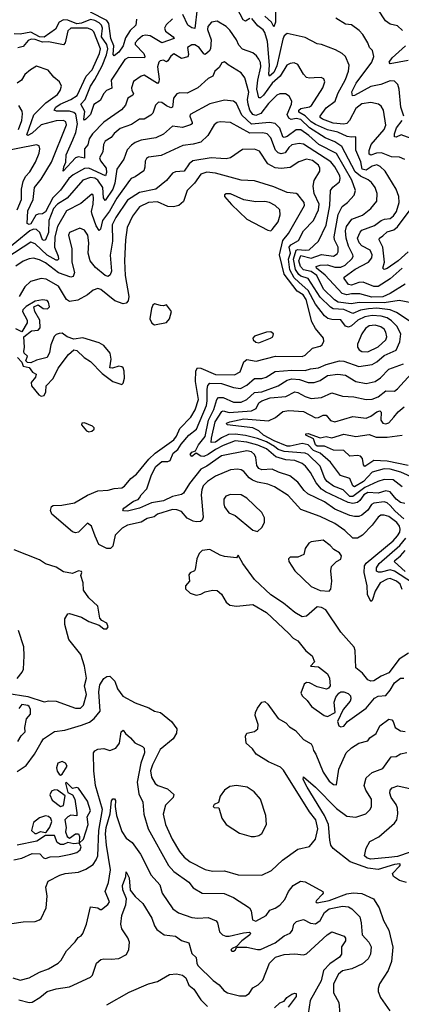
# Model space of a CAD drawing. Extents: x 1603745 to 1745082, y 385868 to 533966.
# Tile 363 of 646: x 1726261 to 1728820, y 426489 to 433091. Entities that reach past the tile are written whole.
import ezdxf

# ---------------------------------------------------------------- set-up
doc = ezdxf.new("R2010")
doc.units = 0

msp = doc.modelspace()

# ---------------------------------------------------------------- linework, layer by layer
at = {"layer": '0CON20XD'}
for points in [[(1727805, 433098.2), (1727775, 433081.8), (1727759.6, 433089.6), (1727698.8, 433205)], [(1727044.2, 433095), (1727040.9, 433055), (1727001.9, 433018.1), (1726970.2, 432969.8), (1726954, 432916), (1726925, 432873.9), (1726895, 432848.5), (1726888.3, 432858.3), (1726892.7, 432915), (1726873.3, 432965), (1726859.5, 433065), (1726846, 433085), (1726735, 433141.3)], [(1727451, 433165), (1727435, 433030.8), (1727415, 433035.9), (1727389.6, 433055), (1727355, 433126.3)], [(1727975.2, 433144.8), (1727976.6, 433073.4), (1727965, 433042.5), (1727948.4, 433075), (1727904.6, 433114.6)], [(1728827.7, 433017.7), (1728795, 433049.4), (1728745, 433061.5), (1728714.3, 433084.3), (1728661.3, 433161.3)], [(1727285, 433097.1), (1727242.5, 433057.5), (1727231.6, 433035), (1727238, 433015), (1727290.9, 432975), (1727295.8, 432964.2), (1727215, 432935.8), (1727135, 432981.8), (1727105, 432987.7), (1727085, 432982.5), (1727053.3, 432956.7), (1727035.6, 432935), (1727036.5, 432925), (1727092.6, 432865), (1727100.3, 432845), (1727097.5, 432835), (1726991.8, 432838.2), (1726966.2, 432825), (1726875.2, 432685), (1726878.4, 432631.6), (1726842.5, 432615), (1726824.8, 432595), (1726801.2, 432548.8), (1726757.9, 432522.1), (1726736.2, 432455), (1726705, 432424.3), (1726695, 432417.1), (1726692.1, 432425), (1726698.3, 432475), (1726670.8, 432525), (1726700.9, 432555), (1726735, 432645.4), (1726765, 432690.6), (1726815, 432781.7), (1726843.6, 432855), (1726852.2, 432895), (1726844.9, 432925), (1726810.6, 432975), (1726815.4, 433035), (1726809.9, 433055), (1726795, 433070.6), (1726765, 433085.3), (1726735, 433091.4), (1726675, 433068.4), (1726645, 433063.4), (1726585, 433088.4), (1726555, 433090.3), (1726525, 433073.7), (1726502, 433028), (1726425, 432974.5), (1726395, 432976.7), (1726335, 433006.9), (1726263.4, 432993.4), (1726225, 432995.7)], [(1728825, 431424.7), (1728745, 431353.4), (1728665, 431301.3), (1728635, 431301.7), (1728565, 431330.2), (1728535, 431328), (1728485, 431311.5), (1728465.5, 431315), (1728436.5, 431355), (1728437.1, 431365), (1728511.4, 431418.6), (1728600.8, 431465), (1728623.1, 431495), (1728624.8, 431515), (1728610.5, 431545), (1728555, 431575.2), (1728537, 431595), (1728526, 431625), (1728542.9, 431667.1), (1728555, 431680.3), (1728639.3, 431710.7), (1728685, 431744.7), (1728706.6, 431753.4), (1728745, 431758.8), (1728767.8, 431775), (1728787.1, 431805), (1728806.2, 431866.2), (1728802.6, 431905), (1728786.1, 431955), (1728710.4, 432075), (1728677.2, 432107.2), (1728655, 432116.7), (1728625, 432109.8), (1728585, 432081.1), (1728558.1, 432088.1), (1728547.6, 432137.6), (1728515.5, 432215), (1728515.5, 432305.5), (1728485, 432302.2), (1728457.5, 432307.5), (1728395, 432336.3), (1728325, 432353.4), (1728245, 432387.1), (1728215, 432406.2), (1728175, 432447.2), (1728131.7, 432471.7), (1728133.6, 432485), (1728146.7, 432495), (1728204.1, 432505.9), (1728218.5, 432515), (1728293.2, 432635), (1728306.5, 432675), (1728300.8, 432695), (1728282.9, 432702.9), (1728235, 432702), (1728205, 432698.9), (1728184.1, 432704.1), (1728164.5, 432725), (1728125, 432789.4), (1728100.7, 432800.7), (1728075, 432797.5), (1728052.9, 432785), (1728006.7, 432713.3), (1727955, 432665.8), (1727895, 432585.2), (1727875, 432567.8), (1727865, 432568), (1727850.6, 432625), (1727857, 432685), (1727878.3, 432775), (1727875, 432804.2), (1727865, 432826.7), (1727849.2, 432849.2), (1727825, 432868.1), (1727755, 432892.9), (1727730.5, 432920.5), (1727714.7, 432955), (1727670.1, 433020.1), (1727644.8, 433044.8), (1727585, 433081.8), (1727546.7, 433073.3), (1727521.8, 433045), (1727520.6, 433025), (1727543.9, 432955), (1727539.8, 432895), (1727531.2, 432878.8), (1727505, 432858.5), (1727495, 432862.1), (1727465, 432904.5), (1727435, 432922.2), (1727415, 432922.9), (1727387.1, 432905), (1727393.5, 432856.5), (1727387.8, 432842.2), (1727345, 432831.8), (1727295, 432861.4), (1727275, 432847.1), (1727255, 432814.4), (1727245, 432808.9), (1727225, 432818.5), (1727203.9, 432816.1), (1727194.7, 432805.3), (1727185.7, 432774.3), (1727196.8, 432693.2), (1727195, 432674), (1727186, 432664), (1727095, 432718.2), (1727075, 432711.9), (1727025, 432676.9), (1727010, 432635), (1727012.5, 432615), (1727024.6, 432595), (1727019.1, 432585), (1726986.8, 432565), (1726971.6, 432518.4), (1726944.1, 432485.9), (1726825, 432403.1), (1726750.3, 432325), (1726727.9, 432292.1), (1726717.7, 432252.3), (1726696, 432224), (1726695, 432162.5), (1726655, 432170.8), (1726635.9, 432164.1), (1726553.3, 432075), (1726556.9, 432105), (1726570.2, 432135), (1726574, 432185), (1726618.1, 432285), (1726636.6, 432333.4), (1726648.1, 432391.9), (1726638, 432458), (1726625, 432469.3), (1726595, 432478.2), (1726508.4, 432478.4), (1726492.7, 432485), (1726503.4, 432505), (1726531.9, 432525), (1726604.7, 432555), (1726646.3, 432583.7), (1726707.9, 432712.1), (1726747.4, 432755), (1726797, 432865), (1726803.7, 432895), (1726758.5, 433008.5), (1726743.9, 433023.9), (1726714.9, 433034.9), (1726605, 433034.4), (1726583.5, 433016.5), (1726565.2, 432934.8), (1726555, 432921.8), (1726455, 432941.6), (1726415, 432940.8), (1726365, 432958.9), (1726338.7, 432961.3), (1726317.5, 432952.5), (1726285, 432910.4), (1726248.9, 432901.1)], [(1728842.4, 432152.4), (1728808.5, 432168.5), (1728755, 432171.6), (1728687.8, 432197.8), (1728654.4, 432195.6), (1728615, 432182.5), (1728605, 432190), (1728605, 432213.8), (1728617.5, 432255), (1728703.9, 432355), (1728715.8, 432384.2), (1728700, 432485), (1728685, 432510.8), (1728666.2, 432525), (1728615, 432535.3), (1728555, 432527.1), (1728515, 432495.3), (1728472.1, 432415), (1728455, 432394.2), (1728435, 432390), (1728363.4, 432396.6), (1728291.5, 432425), (1728276.4, 432435), (1728276.2, 432445), (1728315, 432500.3), (1728376.2, 432543.8), (1728393.4, 432595), (1728445, 432689.4), (1728466, 432745), (1728470, 432785), (1728445.5, 432845), (1728424.1, 432864.1), (1728378.1, 432888.1), (1728285, 432924.4), (1728255, 432929.4), (1728175, 432971.8), (1728055, 432997.8), (1728035, 432982.2), (1728025, 432960), (1727985, 432780.7), (1727965, 432737.5), (1727935, 432712), (1727930.8, 432725), (1727936.4, 432785), (1727923.1, 432945), (1727905, 433005.4), (1727893.1, 433023.1), (1727858.8, 433048.8), (1727818.4, 433098.4)], [(1728836.1, 432445), (1728816.8, 432505), (1728804.6, 432625), (1728795.3, 432655.3), (1728775, 432677.8), (1728745, 432680), (1728683.3, 432656.7), (1728615, 432643.8), (1728505, 432582.9), (1728491.4, 432581.4), (1728487.3, 432607.3), (1728516.7, 432665), (1728622.9, 432805), (1728635.4, 432845), (1728625.7, 432885), (1728605.4, 432905.4), (1728595.6, 432935), (1728562.4, 432992.4), (1728538.2, 433018.2), (1728485.4, 433055.4), (1728445, 433060), (1728381.2, 433101.2)], [(1728865, 432816.2), (1728745, 432796), (1728737.5, 432805), (1728758, 432835), (1728847.3, 432915)], [(1728845, 431318.4), (1728745.1, 431254.9), (1728695, 431233.3), (1728621.1, 431231.1), (1728542.5, 431252.5), (1728486.8, 431253.2), (1728455, 431245.5), (1728424, 431255), (1728308.7, 431378.7), (1728250.3, 431425), (1728248.8, 431435), (1728275, 431444.8), (1728325, 431446.7), (1728375, 431432.2), (1728415, 431430.9), (1728442.2, 431445), (1728490.1, 431489.9), (1728497.1, 431505), (1728494.8, 431515), (1728465, 431573.1), (1728449.8, 431625), (1728445.2, 431675), (1728451.9, 431705), (1728487.6, 431752.4), (1728560.3, 431779.7), (1728614.6, 431825.4), (1728654.7, 431875), (1728657.4, 431925), (1728643.6, 431965), (1728620.2, 432000.2), (1728598, 432018), (1728545, 432040.6), (1728511.3, 432071.3), (1728420.6, 432240.6), (1728375, 432272.3), (1728309.8, 432299.8), (1728205, 432365.1), (1728145, 432420.6), (1728115, 432427.6), (1728081.8, 432421.8), (1728065, 432431.7), (1728055.2, 432455), (1728083.8, 432525), (1728085.6, 432545), (1728067.8, 432577.8), (1728043.4, 432593.4), (1728005, 432594.6), (1727985, 432585.4), (1727930.1, 432529.9), (1727878.7, 432461.3), (1727845, 432449.3), (1727825, 432455.7), (1727803.3, 432485), (1727792.6, 432525), (1727789.3, 432555), (1727797, 432605), (1727770.7, 432700.7), (1727745, 432735.5), (1727658.2, 432788.2), (1727635, 432808.8), (1727617.3, 432802.7), (1727598.6, 432771.4), (1727569.2, 432745), (1727557.2, 432712.8), (1727525, 432696.7), (1727455.9, 432634.1), (1727385, 432597.7), (1727335, 432601.1), (1727315, 432594.2), (1727293.2, 432565), (1727287.8, 432522.2), (1727286.3, 432503.7), (1727275, 432500.9), (1727245, 432513.3), (1727214.5, 432535.5), (1727191.9, 432538.1), (1727172.4, 432517.6), (1727152.9, 432465), (1727140.1, 432449.9), (1727095, 432423.3), (1727065, 432424.4), (1727011.5, 432388.5), (1726935, 432360.5), (1726895, 432326.9), (1726875, 432301.6), (1726834.5, 432275.5), (1726822.4, 432255), (1726817.9, 432205), (1726796.1, 432165), (1726803.6, 432145), (1726840.6, 432095), (1726843.1, 432066.9), (1726835.7, 432044.3), (1726725.7, 432095.7), (1726695, 432094.2), (1726620, 432050), (1726591, 432025), (1726535, 431947.2), (1726483.9, 431896.1), (1726435, 431802.6), (1726415, 431789.4), (1726385, 431787.8), (1726369.8, 431780.2), (1726335, 431722.3), (1726325, 431717.1), (1726311.8, 431725), (1726315, 431810), (1726352.6, 431885), (1726360.6, 431965), (1726405, 432022), (1726474.7, 432135), (1726575.3, 432385.3), (1726570, 432405), (1726555, 432413.9), (1726505, 432412.5), (1726405, 432384.8), (1726345, 432329.4), (1726315, 432314.7), (1726308.9, 432318.9), (1726357.2, 432452.8), (1726435.7, 432534.3), (1726515, 432588.5), (1726533.1, 432615), (1726542.5, 432645), (1726528.9, 432675), (1726490, 432705), (1726453, 432753), (1726375, 432780), (1726334.2, 432755), (1726295, 432722.9), (1726273.8, 432685), (1726245, 432665.9)], [(1728935, 431183.8), (1728805, 431208.3), (1728705, 431192.5), (1728536.4, 431193.6), (1728484, 431186), (1728396.4, 431196.4), (1728371.4, 431211.4), (1728298.4, 431285), (1728252.7, 431375), (1728215, 431401.4), (1728165, 431413.2), (1728143.7, 431436.3), (1728133, 431475), (1728145, 431509.1), (1728215, 431491.8), (1728285, 431515.5), (1728365, 431504.2), (1728389.8, 431520.2), (1728397.3, 431535), (1728397, 431565), (1728372.2, 431615), (1728370.2, 431635), (1728397, 431785), (1728422.2, 431837.8), (1728458.2, 431865), (1728504.4, 431915), (1728511.5, 431945), (1728487.2, 432015), (1728384.4, 432194.4), (1728267.2, 432255), (1728200.6, 432315), (1728145, 432351.7), (1728115, 432352.4), (1728055, 432308.4), (1728035, 432301.2), (1728025, 432304.5), (1728004.4, 432364.4), (1727974.1, 432394.1), (1727935, 432402.6), (1727815, 432389.7), (1727751.4, 432451.4), (1727715, 432528.1), (1727695, 432545.4), (1727635, 432551.2), (1727535, 432526.9), (1727405, 432455.7), (1727401.8, 432445), (1727417.6, 432402.4), (1727416.6, 432393.4), (1727405.7, 432385), (1727352.3, 432367.7), (1727285, 432377.3), (1727225, 432323.9), (1727175, 432299.7), (1727076.5, 432283.5), (1727035, 432268.4), (1727009.9, 432250.1), (1726981.5, 432218.5), (1726960.4, 432155), (1726911.6, 432088.4), (1726900.1, 431995), (1726885.7, 431954.3), (1726835, 431879.1), (1726823.6, 431896.4), (1726819.5, 431965), (1726785, 432013.8), (1726765, 432027.6), (1726735, 432033.3), (1726685.4, 432015), (1726579.8, 431895), (1726515, 431854.4), (1726488, 431825), (1726455.6, 431745), (1726454, 431664), (1726435, 431614.8), (1726425, 431609.6), (1726415, 431614.8), (1726395.7, 431665), (1726375, 431683.5), (1726355, 431686.1), (1726329.5, 431675), (1726155, 431532.3)], [(1726252.6, 432355), (1726275.6, 432415), (1726280.2, 432460.2), (1726277.3, 432477.3), (1726255, 432516.2)], [(1728905, 431050), (1728787.3, 431127.3), (1728745.3, 431145.3), (1728655.5, 431155.5), (1728598.7, 431151.3), (1728547, 431143), (1728495, 431120.8), (1728435, 431146.9), (1728362.5, 431152.5), (1728345, 431162.5), (1728275, 431230.7), (1728195.2, 431355), (1728145, 431371.4), (1728131.7, 431381.7), (1728109.6, 431415), (1728097.8, 431485), (1728113.9, 431545), (1728125, 431550.5), (1728174.9, 431545.1), (1728201.2, 431548.8), (1728264.6, 431605), (1728316.1, 431713.9), (1728341.2, 431845), (1728345.3, 431944.7), (1728361.3, 431968.7), (1728405.7, 432004.3), (1728410.5, 432025), (1728407, 432045), (1728375, 432104), (1728347.7, 432137.7), (1728165, 432255.8), (1728135, 432260), (1728085, 432251.2), (1728065, 432234.1), (1728041.2, 432198.8), (1728015, 432191.1), (1727995, 432199), (1727977.1, 432217.1), (1727945, 432298.2), (1727919.5, 432325), (1727891.5, 432331.5), (1727805, 432329.1), (1727675, 432400.7), (1727605, 432405.4), (1727585, 432401.8), (1727565, 432386.9), (1727523.5, 432315), (1727475, 432269.1), (1727425, 432255.3), (1727355, 432246.8), (1727266.9, 432206.9), (1727208.9, 432181.1), (1727125, 432168.8), (1727110.5, 432159.5), (1727102.4, 432142.4), (1727101.3, 432101.3), (1727093.4, 432076.6), (1727035, 432036.2), (1727008.6, 432025), (1726997.3, 432012.7), (1726913.4, 431895), (1726864, 431806), (1726817.4, 431745), (1726803, 431687), (1726795, 431677.1), (1726775, 431709.2), (1726746.2, 431785), (1726743.5, 431805), (1726754.7, 431854.7), (1726756.1, 431896.1), (1726754.2, 431914.2), (1726745, 431922), (1726671, 431859), (1726575, 431808.6), (1726515.7, 431705), (1726496.5, 431635), (1726494.8, 431565), (1726518.7, 431505), (1726520.4, 431485), (1726515, 431477.5), (1726505, 431477.6), (1726445, 431511.7), (1726365, 431588.8), (1726335, 431598.1), (1726175, 431493)], [(1728885, 432293.6), (1728818.3, 432318.3), (1728785, 432304), (1728774.2, 432305.8), (1728773.5, 432325), (1728787.3, 432365), (1728826.5, 432415)], [(1726245, 431815.4), (1726272.8, 431885), (1726273.4, 431955), (1726284.8, 432005), (1726300.3, 432039.7), (1726328.3, 432071.7), (1726368.2, 432135), (1726392.3, 432195), (1726396.5, 432225), (1726390.8, 432245), (1726375, 432252.2), (1726135.7, 432205.7)], [(1728211, 430749), (1728265, 430756.7), (1728315, 430779.8), (1728405, 430803.9), (1728435, 430801.1), (1728535, 430766.1), (1728625, 430779.2), (1728655, 430796.3), (1728705, 430840.2), (1728785.2, 430874.8), (1728810.2, 430929.8), (1728817.2, 430985), (1728788.8, 431035), (1728755, 431071.7), (1728725, 431091.2), (1728685, 431103.8), (1728625, 431107.6), (1728575, 431098.2), (1728527.6, 431075), (1728485, 431037.8), (1728465, 431028.5), (1728446.3, 431036.3), (1728415, 431077.4), (1728355, 431079.5), (1728327.7, 431087.7), (1728305, 431105.3), (1728245, 431182.6), (1728195, 431275.2), (1728131.7, 431331.7), (1728100.5, 431360.5), (1728072.7, 431412.7), (1728063.6, 431485), (1728076.2, 431525), (1728068.7, 431565), (1728079.3, 431580.7), (1728130.4, 431609.6), (1728165, 431676.2), (1728230.7, 431745), (1728265.1, 431814.9), (1728270, 431855), (1728235.2, 431925), (1728227.8, 431975), (1728235, 432011.9), (1728272.4, 432075), (1728272.6, 432095), (1728263.6, 432115), (1728225, 432146), (1728185, 432156.2), (1728133, 432137), (1728075, 432099.5), (1728015, 432092.3), (1727975, 432097.3), (1727925, 432125.5), (1727868.3, 432208.3), (1727835, 432222.9), (1727755, 432221.4), (1727673.8, 432165), (1727645, 432157.9), (1727610.6, 432160.6), (1727545, 432164.2), (1727423.1, 432145), (1727396.8, 432125), (1727365, 432075.6), (1727305, 432070.4), (1727285, 432062.7), (1727245, 432013.5), (1727174.8, 431955.2), (1727065, 431933.1), (1726985, 431880.3), (1726905.2, 431765), (1726881.9, 431715), (1726883.9, 431605), (1726868.6, 431511.4), (1726876.3, 431405), (1726868.9, 431381.1), (1726855, 431367.8), (1726835, 431375.4), (1726769.4, 431429.4), (1726734.5, 431474.5), (1726720, 431525), (1726725.9, 431595), (1726718.5, 431645), (1726695, 431679.4), (1726665, 431693.1), (1726596.2, 431665), (1726587.5, 431645), (1726611.5, 431555), (1726610, 431465), (1726627.9, 431395), (1726620.7, 431369.3), (1726605, 431365.4), (1726522.5, 431392.5), (1726435, 431459.6), (1726395, 431481.1), (1726355, 431491.8), (1726325, 431488.4), (1726285, 431472.5), (1726235, 431437.8)], [(1728825, 429271.2), (1728811.1, 429305), (1728788.2, 429325), (1728745, 429343.3), (1728725, 429340.5), (1728678.7, 429315), (1728645, 429258), (1728625, 429196.2), (1728615, 429190), (1728593.9, 429236.1), (1728590.9, 429295), (1728571.3, 429385), (1728572.2, 429427.8), (1728583.7, 429446.3), (1728764.2, 429595.8), (1728795, 429630.5), (1728809.2, 429655), (1728812.6, 429675), (1728807.7, 429695), (1728790.4, 429720.4), (1728735, 429758.7), (1728705, 429768.7), (1728682.3, 429767.7), (1728665, 429755.4), (1728625, 429701.2), (1728558.8, 429635), (1728525, 429613.6), (1728495, 429613.3), (1728441.8, 429665), (1728375, 429711.6), (1728275, 429759.1), (1728145, 429807.2), (1728060.6, 429900.6), (1727969.3, 429959.3), (1727925, 429976.1), (1727855, 429990), (1727822.7, 430002.7), (1727798.8, 430018.8), (1727765, 430060.8), (1727745, 430073.5), (1727722.2, 430077.8), (1727675, 430071.7), (1727575, 430030), (1727521.2, 429995), (1727492.3, 429965), (1727481.3, 429938.7), (1727477.6, 429905), (1727490.4, 429755), (1727484.2, 429735.8), (1727473.7, 429726.3), (1727445, 429722.9), (1727425, 429728.9), (1727385, 429749.1), (1727345, 429793.9), (1727315, 429805.3), (1727285, 429807.6), (1727185, 429775.4), (1727162.4, 429757.6), (1727115, 429746), (1727075, 429720.9), (1726985, 429700.8), (1726947.6, 429682.4), (1726900.7, 429635), (1726885, 429561.2), (1726871.2, 429545), (1726845, 429544.7), (1726792.9, 429572.9), (1726767.2, 429627.2), (1726742.9, 429695), (1726715, 429715.4), (1726656.5, 429655), (1726635, 429649.3), (1726616.4, 429656.4), (1726475.8, 429775), (1726468.8, 429798.8), (1726473.5, 429826.5), (1726485.6, 429834.4), (1726544.6, 429835.4), (1726628.3, 429851.7), (1726716.6, 429903.4), (1726785, 429931.4), (1726854.3, 429935.7), (1726895, 429948), (1726945, 429952.9), (1726965, 429962), (1727005.6, 430014.4), (1727045, 430043.3), (1727126.8, 430143.2), (1727168.9, 430185), (1727295, 430274.1), (1727312.3, 430297.7), (1727335, 430350.8), (1727409.7, 430425), (1727438.6, 430475), (1727460, 430545), (1727440.6, 430665), (1727443, 430737), (1727453.7, 430756.3), (1727475, 430754.5), (1727575, 430711.1), (1727701.2, 430708.8), (1727739.8, 430730.2), (1727763, 430797), (1727785, 430812.6), (1727847.7, 430802.3), (1727976.2, 430833.8), (1728155, 430831.6), (1728175, 430842.4), (1728225, 430887.8), (1728275, 430902.1), (1728288.3, 430911.7), (1728300.4, 430935), (1728299.1, 430955), (1728245, 431021.2), (1728220.8, 431065), (1728182.2, 431215), (1728160.9, 431245), (1728121.4, 431271.4), (1728035.1, 431385), (1728002.6, 431515), (1728025, 431610.4), (1728062.7, 431657.3), (1728170.8, 431845), (1728168.7, 431865), (1728125, 431918.9), (1728115, 431925.5), (1728055, 431932.3), (1727965, 431969.3), (1727835, 432010.4), (1727745, 432015.4), (1727575, 432062.4), (1727515, 432069.2), (1727474.8, 432055.2), (1727433.9, 431995), (1727383.2, 431945), (1727358.4, 431871.6), (1727328.1, 431845), (1727293.5, 431836.5), (1727255, 431839.2), (1727185, 431868.7), (1727124.2, 431865.8), (1727063.5, 431836.5), (1727016.9, 431773.1), (1726981.8, 431698.2), (1726971.6, 431615), (1726963.7, 431475), (1726968.1, 431375), (1726993.8, 431235), (1726987.5, 431205), (1726975, 431189.3), (1726955, 431185.8), (1726899.6, 431205), (1726805, 431282.1), (1726785, 431288.8), (1726755, 431277.3), (1726715, 431246.2), (1726650.3, 431209.7), (1726595, 431202.3), (1726575.7, 431215.7), (1726521.3, 431305), (1726439.3, 431350.7), (1726405, 431354.6), (1726334.1, 431335.9), (1726295, 431300), (1726257.9, 431235)], [(1727945, 431675.8), (1727955, 431684.2), (1727994.6, 431735), (1728008.6, 431781.4), (1728005, 431815.6), (1727974.4, 431845), (1727935.8, 431865), (1727905, 431872.2), (1727845, 431870.7), (1727765, 431883.9), (1727675, 431923.1), (1727645.7, 431924.3), (1727635, 431916.7), (1727634.6, 431904.6), (1727681.9, 431851.9), (1727785, 431754.1), (1727925, 431678.6), (1727945, 431675.8)], [(1728865.5, 431534.5), (1728798.9, 431475), (1728725, 431422.4), (1728705, 431416.4), (1728695.5, 431425), (1728707.9, 431465), (1728695.3, 431565), (1728671.6, 431615), (1728673.4, 431626.6), (1728695, 431642.2), (1728725, 431668.4), (1728768.5, 431681.5), (1728795, 431702.6), (1728878.4, 431815)], [(1726405, 430566.3), (1726425, 430571.4), (1726437.5, 430595), (1726437.7, 430635), (1726485, 430686), (1726519.5, 430755), (1726588.1, 430845), (1726625, 430877.1), (1726645, 430872.7), (1726692.5, 430825), (1726735, 430799.1), (1726815, 430717.5), (1726885, 430663.8), (1726945, 430644), (1726955, 430653.8), (1726965, 430687.5), (1726962.5, 430735), (1726955.4, 430755.4), (1726945, 430764), (1726925, 430767.8), (1726884.1, 430754.1), (1726866.1, 430756.1), (1726875.4, 430815), (1726867.2, 430855), (1726825, 430907.1), (1726795, 430923.4), (1726685, 430958.6), (1726625, 430948.2), (1726580.5, 430965), (1726545, 430987.9), (1726526.4, 430986.4), (1726505, 430980), (1726492.7, 430967.3), (1726469.5, 430910.5), (1726460.3, 430859.7), (1726444.7, 430825.3), (1726375, 430808.5), (1726335, 430789.6), (1726312.8, 430792.8), (1726302.4, 430802.4), (1726312.7, 430835), (1726290.6, 430855), (1726289.1, 430865), (1726294.1, 430895), (1726290, 430965), (1726340, 431005), (1726385, 431008.9), (1726397.5, 431025), (1726396.2, 431076.2), (1726361.9, 431135), (1726356, 431165), (1726385, 431178.9), (1726418, 431155), (1726447.8, 431152.2), (1726461.1, 431165), (1726455, 431196), (1726445, 431207.5), (1726415, 431212.9), (1726365, 431204.4), (1726305, 431168.8), (1726282.5, 431145), (1726280, 431135), (1726312.3, 431075), (1726312, 431058), (1726275, 430998.8), (1726235, 431019.1)], [(1727165, 431043.8), (1727245, 431060), (1727266.7, 431085), (1727280, 431135), (1727245, 431180), (1727225, 431172.5), (1727206.4, 431173.6), (1727165, 431186.7), (1727153, 431177), (1727144.4, 431155), (1727134.2, 431084.2), (1727146.7, 431055), (1727165, 431043.8)], [(1727865, 430923.6), (1727942.5, 430955), (1727957.5, 430965), (1727962.5, 430985), (1727945, 430997.5), (1727915, 430996.7), (1727835, 430968.1), (1727824.3, 430955), (1727825.8, 430945), (1727845, 430928.1), (1727865, 430923.6)], [(1728595, 430864.3), (1728665, 430896.5), (1728716.5, 430945), (1728722, 430965), (1728716.3, 430996.3), (1728705.1, 431015.1), (1728682.5, 431032.5), (1728645, 431042.6), (1728605, 431037.1), (1728579.2, 431020.8), (1728554.3, 430985), (1728526.1, 430915), (1728525.4, 430895), (1728537.2, 430877.2), (1728555.8, 430865.8), (1728595, 430864.3)], [(1726246.6, 430825), (1726274.7, 430795), (1726285, 430766.9), (1726325, 430757.7), (1726348.3, 430728.3), (1726371.1, 430715), (1726366.6, 430695), (1726338.2, 430658.2), (1726341.4, 430635), (1726389.8, 430575), (1726405, 430566.3)], [(1728835.8, 429745), (1728779, 429795), (1728745, 429834.4), (1728725, 429851), (1728705, 429858.1), (1728635, 429848.7), (1728619.8, 429840.2), (1728595, 429803.1), (1728555, 429768.2), (1728535, 429760), (1728505, 429759.7), (1728475, 429766.8), (1728375, 429809.3), (1728305, 429858.9), (1728192.7, 429912.7), (1728169.3, 429935), (1728125, 429990.5), (1728072.7, 430032.7), (1727996.8, 430056.8), (1727955, 430077.6), (1727885, 430073.2), (1727865, 430081.5), (1727850.9, 430100.9), (1727844.6, 430155), (1727834.6, 430175), (1727815, 430193.3), (1727785, 430199.7), (1727615, 430166.6), (1727515, 430097.1), (1727475, 430076.9), (1727398.8, 429981.2), (1727359.6, 429915), (1727345, 429906.2), (1727285, 429894.3), (1727225, 429864.8), (1727145, 429851.2), (1727065, 429815.3), (1726984.6, 429794.6), (1726956.7, 429796.7), (1726953.8, 429805), (1726960, 429815), (1727025, 429862.5), (1727056.6, 429873.4), (1727065.3, 429885), (1727075, 429904.6), (1727114.6, 429945.4), (1727145, 430038.9), (1727174.8, 430095), (1727215, 430128.4), (1727255, 430128.8), (1727270, 430135), (1727290.3, 430185), (1727320.5, 430209.5), (1727342.9, 430245), (1727395, 430304.1), (1727447.5, 430345), (1727514, 430505), (1727519.2, 430535), (1727517.3, 430612.7), (1727522.2, 430637.8), (1727535, 430654.6), (1727615, 430652.2), (1727695, 430623.8), (1727741.2, 430618.8), (1727785, 430639.2), (1727835, 430686), (1727885, 430685.3), (1727913.8, 430693.8), (1727975, 430731.6), (1728085, 430741.5), (1728175, 430738.1), (1728211, 430749)], [(1728842.9, 429847.1), (1728815, 429852.6), (1728785.2, 429875), (1728745, 429924.7), (1728715, 429932.8), (1728665, 429917), (1728595, 429920.6), (1728568.3, 429905), (1728542.7, 429867.3), (1728525.8, 429854.2), (1728495, 429847.8), (1728462.4, 429852.4), (1728311.6, 429925), (1728284, 429944), (1728247.8, 429985), (1728210.3, 430055), (1728177.2, 430097.2), (1728155, 430114.3), (1728105, 430134.8), (1728045, 430139.4), (1727979.5, 430159.5), (1727915, 430213.5), (1727858.7, 430238.7), (1727785, 430257.8), (1727705, 430266.2), (1727625, 430236.2), (1727575, 430208.4), (1727525.7, 430175), (1727495, 430162.2), (1727475, 430164.5), (1727445, 430184.7), (1727415, 430161.5), (1727403.3, 430175), (1727415, 430191.3), (1727439, 430201), (1727460.1, 430239.9), (1727505, 430296.9), (1727526, 430405), (1727562.3, 430477.7), (1727581.9, 430545), (1727595, 430557.3), (1727625, 430558.2), (1727695, 430526.5), (1727745, 430526.1), (1727785, 430543.8), (1727835, 430590.6), (1727885.1, 430594.9), (1727994, 430636), (1728055, 430674.4), (1728085, 430683.2), (1728138.1, 430678.1), (1728195, 430658.9), (1728235, 430657.9), (1728275, 430670.5), (1728325.7, 430705), (1728395, 430713.2), (1728445, 430706.4), (1728515, 430665.8), (1728585, 430651.4), (1728645, 430664.7), (1728679.8, 430690.2), (1728735, 430747.3), (1728835, 430782.2)], [(1728501.9, 430561.9), (1728584.1, 430544.1), (1728625, 430546.4), (1728665, 430561.2), (1728715, 430601.8), (1728775, 430600.9), (1728795, 430615.5), (1728885, 430716.9)], [(1728825, 429959.2), (1728765, 430005.5), (1728705, 430008.8), (1728661.8, 429995), (1728575, 429953.4), (1728495.8, 429894.2), (1728475, 429893.8), (1728429.1, 429939.1), (1728365, 429962), (1728322.2, 429995), (1728307.9, 430015), (1728275, 430096.7), (1728195, 430176), (1728174.8, 430184.8), (1728035, 430194.6), (1727995, 430207.9), (1727969.2, 430229.2), (1727915, 430261.1), (1727855, 430282), (1727775, 430302.7), (1727705, 430312.2), (1727661.2, 430308.8), (1727615, 430286.9), (1727575, 430258.9), (1727545.8, 430255.8), (1727546.8, 430285), (1727572.6, 430395), (1727615.9, 430464.1), (1727625, 430468), (1727665, 430457.6), (1727815, 430469), (1727845.7, 430484.3), (1727865, 430520.7), (1727885, 430534.3), (1727940, 430555), (1728044.8, 430565.2), (1728105, 430594.6), (1728125, 430591.9), (1728175, 430564), (1728215, 430550.9), (1728285, 430558.4), (1728355, 430588.9), (1728425, 430566.4), (1728501.9, 430561.9)], [(1728905, 430016.3), (1728816.2, 430056.2), (1728745, 430077.1), (1728705, 430078.4), (1728625, 430057.7), (1728566.7, 429995), (1728505, 429957.8), (1728495, 429964.5), (1728475, 430015.4), (1728412, 430035), (1728344.2, 430125), (1728276.1, 430185), (1728232.1, 430202.1), (1728195, 430239.7), (1728155, 430249.1), (1728075, 430230.3), (1728055, 430230.7), (1727967.5, 430267.5), (1727895, 430304.3), (1727863.4, 430333.4), (1727825, 430354.7), (1727653.1, 430375), (1727648.5, 430385), (1727670.6, 430395), (1727765, 430415.1), (1727928.7, 430401.3), (1727976.9, 430423.1), (1728025, 430463.5), (1728065, 430471.5), (1728165, 430464.5), (1728245, 430421.4), (1728265, 430423.3), (1728295, 430438.9), (1728315, 430440), (1728345, 430402.9), (1728374.7, 430394.7), (1728495, 430429.7), (1728585, 430418.4), (1728615, 430431.4), (1728655, 430461.9), (1728675, 430468.4), (1728685, 430460), (1728682.8, 430405), (1728695.3, 430385.3), (1728715, 430381.6), (1728735, 430386.8), (1728770, 430425), (1728799.2, 430460.8), (1728838.8, 430495)], [(1726725, 430328), (1726745, 430332.5), (1726761.2, 430345), (1726760, 430355), (1726748.8, 430365), (1726695, 430388.8), (1726677.5, 430385), (1726675, 430373.3), (1726708.8, 430335), (1726725, 430328)], [(1728865, 430102.1), (1728725, 430130.5), (1728635, 430134.2), (1728575, 430095.6), (1728566.2, 430106.2), (1728559.5, 430149.5), (1728545, 430164.7), (1728525, 430168.8), (1728475, 430164.6), (1728435, 430201.1), (1728364.4, 430204.4), (1728305, 430231.3), (1728255, 430231.1), (1728245, 430240), (1728230.8, 430280.8), (1728180, 430305), (1728180, 430315), (1728195, 430316.2), (1728275, 430288.2), (1728315, 430296.4), (1728355, 430287.3), (1728435, 430312.8), (1728515, 430296.7), (1728605, 430310.4), (1728651.7, 430291.7), (1728725, 430291.6), (1728824.8, 430305.2)], [(1727855, 429660), (1727883.8, 429685), (1727901.7, 429718.3), (1727901.7, 429751.7), (1727885.4, 429785.4), (1727785, 429883.3), (1727745, 429905.4), (1727675, 429906.7), (1727643.3, 429895), (1727630, 429875), (1727628.8, 429845), (1727634, 429825), (1727664, 429785), (1727705.6, 429765.6), (1727825, 429668.8), (1727855, 429660)], [(1728894.9, 429314.9), (1728775, 429392.7), (1728745, 429401.5), (1728685, 429386.2), (1728666.2, 429386.2), (1728653.4, 429393.4), (1728653, 429415), (1728671, 429445), (1728810.5, 429565), (1728851, 429615)], [(1728335, 429260), (1728347, 429273), (1728353.6, 429326.4), (1728348, 429395), (1728352, 429425), (1728385, 429457.5), (1728415, 429472.5), (1728418, 429495), (1728405.8, 429515), (1728368.1, 429538.1), (1728343.8, 429565), (1728295, 429601.2), (1728215, 429588.8), (1728200, 429580), (1728176.2, 429545), (1728165.9, 429504.1), (1728125, 429486.7), (1728074.1, 429485.9), (1728063.8, 429475), (1728065, 429457.5), (1728105, 429395.6), (1728215, 429290.6), (1728275, 429264.2), (1728335, 429260)], [(1726175, 428575.2), (1726315, 428552.2), (1726425, 428518), (1726455.6, 428524.4), (1726505, 428521.3), (1726635, 428474.7), (1726668, 428475), (1726688.5, 428495), (1726709.1, 428565), (1726696.3, 428625), (1726709, 428675), (1726695.8, 428755), (1726671.8, 428835), (1726590.5, 428935), (1726563.5, 429035), (1726565, 429072.5), (1726583.9, 429106.1), (1726595, 429110), (1726675.5, 429085.5), (1726725, 429056), (1726795, 429030), (1726826, 429006), (1726845, 429005.8), (1726855, 429020), (1726845, 429043.6), (1726811.8, 429061.8), (1726797.7, 429077.7), (1726785, 429159.2), (1726724, 429215), (1726688.8, 429265), (1726687.1, 429315), (1726670.8, 429365), (1726678.6, 429385), (1726675, 429391.2), (1726655, 429394.4), (1726615, 429377.4), (1726555, 429388.9), (1726505, 429419.1), (1726435, 429442.9), (1726395, 429468.1), (1726225, 429535.8)], [(1728867.8, 428842.2), (1728806.4, 428803.6), (1728735, 428711.1), (1728685, 428690), (1728635, 428658.1), (1728615, 428654.4), (1728595, 428664.4), (1728559.2, 428709.2), (1728515.5, 428745), (1728510.9, 428860.9), (1728503.6, 428883.6), (1728415, 428983.8), (1728312.8, 429132.8), (1728285, 429149.2), (1728255, 429153.2), (1728185, 429092.1), (1728155, 429087.7), (1728105, 429116.2), (1728029.6, 429179.6), (1727945, 429234.7), (1727835, 429336.7), (1727756.2, 429445), (1727725, 429500), (1727715, 429482.5), (1727635, 429491.2), (1727605, 429500), (1727535, 429538), (1727485, 429530.8), (1727465, 429511.2), (1727449.2, 429475), (1727438, 429405), (1727433.3, 429395), (1727405, 429382.5), (1727395, 429368), (1727399.2, 429325), (1727373.3, 429295), (1727372.9, 429275), (1727405, 429246.5), (1727445, 429231.2), (1727475, 429238.5), (1727505, 429255.4), (1727555, 429266.4), (1727585, 429264.5), (1727615, 429239.1), (1727645, 429185.6), (1727670, 429165), (1727715, 429159.3), (1727825, 429168.8), (1727916.4, 429116.4), (1728064.9, 428974.9), (1728093.9, 428943.9), (1728125.1, 428925.1), (1728179.3, 428859.3), (1728222.6, 428825), (1728237.3, 428785), (1728211.2, 428755), (1728265, 428750.8), (1728325, 428705.5), (1728339.1, 428675), (1728342.8, 428625), (1728331.7, 428608.3), (1728317.8, 428602.2), (1728255, 428618.3), (1728204.7, 428645.3), (1728183.9, 428646.1), (1728168.8, 428635), (1728146, 428575), (1728156.2, 428555), (1728188, 428525), (1728216.9, 428485), (1728301.5, 428425), (1728325, 428419.2), (1728376.2, 428445), (1728370.4, 428515), (1728381.7, 428548.3), (1728400, 428575), (1728415, 428583.6), (1728435, 428584.8), (1728463.4, 428573.4), (1728478, 428558), (1728482.3, 428537.7), (1728477.8, 428522.2), (1728430, 428465), (1728391.4, 428385), (1728400, 428355), (1728415, 428349.3)], [(1728845, 429391.3), (1728773.8, 429455), (1728776.1, 429465), (1728814.8, 429495), (1728845, 429530.6)], [(1726245, 428673.5), (1726278.7, 428715), (1726287.6, 428735), (1726292.4, 428825), (1726288.5, 428885), (1726253.8, 428995)], [(1726245, 428050.4), (1726305, 428090.8), (1726361.5, 428165), (1726405.2, 428244.8), (1726420.3, 428269.7), (1726495, 428317.8), (1726565, 428326.9), (1726675, 428360.3), (1726729, 428381), (1726761.1, 428405), (1726801.8, 428455), (1726791.9, 428585), (1726798.4, 428631.6), (1726825, 428672.5), (1726845, 428685.8), (1726865, 428690), (1726898.6, 428655), (1726917.3, 428605), (1726953.6, 428555), (1727035, 428509.5), (1727126.2, 428476.2), (1727165, 428454.3), (1727205, 428444.3), (1727278.1, 428385), (1727315.8, 428335), (1727313.2, 428306.8), (1727290.9, 428269.1), (1727203.6, 428196.4), (1727151, 428095), (1727139.1, 428055), (1727145, 428011.4), (1727169.3, 427969.3), (1727187.5, 427955), (1727252.9, 427932.9), (1727294.4, 427895), (1727289.4, 427875), (1727239.6, 427825), (1727224, 427764), (1727238.7, 427695), (1727284.1, 427595), (1727333, 427513), (1727365, 427475.3), (1727405, 427444.7), (1727505, 427392.3), (1727555, 427380.4), (1727635, 427383.2), (1727725, 427357.1), (1727885, 427355.6), (1727949.2, 427385), (1728023.7, 427456.3), (1728125, 427528), (1728205, 427547.1), (1728243.8, 427595), (1728260.3, 427665), (1728246, 427725), (1728205, 427778.2), (1728029, 428059), (1728009, 428079), (1727929.3, 428115), (1727846.5, 428165), (1727821.9, 428201.9), (1727780, 428240), (1727774.2, 428285.8), (1727783.1, 428306.9), (1727835, 428318.9), (1727858.5, 428335), (1727860.8, 428365), (1727839.6, 428425), (1727842.1, 428445), (1727854.5, 428475), (1727884.7, 428515.3), (1727905, 428520), (1727925, 428502), (1727995, 428404.2), (1728045, 428376.9), (1728069.6, 428349.6), (1728110, 428325), (1728164.6, 428264.6), (1728214.5, 428234.5), (1728225, 428217.5), (1728231.3, 428191.3), (1728247.5, 428165), (1728296.1, 428046.1), (1728335.7, 427985), (1728365, 427963.3), (1728385, 427961.2), (1728401.9, 428065), (1728450, 428175), (1728485, 428207.8), (1728535, 428240), (1728594.6, 428255.4), (1728609.4, 428275), (1728650, 428305), (1728675, 428356), (1728735, 428400.5), (1728757.1, 428397.1), (1728766, 428386), (1728777.8, 428345), (1728815, 428321.6), (1728845, 428318.1)], [(1728415, 428349.3), (1728435, 428353.9), (1728458.6, 428385), (1728585, 428474.3), (1728639.4, 428540.6), (1728665, 428554.1), (1728715, 428560.4), (1728744.6, 428595), (1728775, 428644.4), (1728815, 428676.7), (1728836.3, 428676.3)], [(1726248.4, 428251.6), (1726270.5, 428289.5), (1726298, 428315), (1726296.2, 428345), (1726307, 428403), (1726332.9, 428435), (1726333.2, 428465), (1726325.5, 428485), (1726315, 428492.5), (1726275, 428498), (1726255, 428472)], [(1726905, 428206.4), (1726930.6, 428239.4), (1726942, 428315), (1726955, 428327.5), (1726970, 428305), (1727005, 428276), (1727032.7, 428242.7), (1727085, 428216.9), (1727095.2, 428205.2), (1727097, 428175), (1727073.8, 428106.2), (1727048.4, 427978.4), (1727060, 427900), (1727087.8, 427845), (1727093.4, 427763.4), (1727122.9, 427665), (1727259.5, 427419.5), (1727295, 427380), (1727395, 427306.9), (1727425, 427270.6), (1727485, 427234.4), (1727631.1, 427231.1), (1727693.8, 427205), (1727802, 427135), (1727814, 427115), (1727821.1, 427055), (1727845, 427045.4), (1727913.1, 427085), (1727939.3, 427120.7), (1727975, 427132.9), (1728005, 427154.3), (1728038.5, 427191.5), (1728064.1, 427245), (1728094.5, 427285.5), (1728144.4, 427314.4), (1728175, 427309.5), (1728294, 427245), (1728296.2, 427235), (1728289.2, 427225), (1728250, 427185), (1728246.2, 427175), (1728255, 427168), (1728335, 427184.8), (1728455, 427229.5), (1728497.1, 427237.1), (1728555, 427232.5), (1728633.1, 427195), (1728670.3, 427135), (1728700.1, 427050.1), (1728736.8, 426985), (1728761.9, 426871.9), (1728754, 426775), (1728730.7, 426715), (1728673.5, 426625), (1728664.5, 426595), (1728665.6, 426575), (1728680, 426535), (1728742.2, 426445)], [(1726209.1, 427030.9), (1726285, 427042.5), (1726365.7, 427044.3), (1726395, 427056), (1726406, 427065), (1726439.4, 427135), (1726445.6, 427214.4), (1726436.9, 427275), (1726452, 427315), (1726531.2, 427355), (1726565.3, 427364.7), (1726655, 427374.6), (1726705, 427394.7), (1726753.4, 427426.6), (1726775, 427456.7), (1726786, 427485), (1726792.5, 427655), (1726815.4, 427795), (1726769.1, 427955), (1726758, 428055), (1726755.8, 428174.2), (1726765, 428188.8), (1726785, 428200), (1726825, 428203.1), (1726865, 428191.4), (1726905, 428206.4)], [(1728854.8, 427304.8), (1728808.2, 427318.2), (1728767.8, 427345), (1728760.5, 427365), (1728808.1, 427415), (1728814, 427425), (1728810, 427430), (1728775, 427426.6), (1728663.4, 427393.4), (1728595, 427402), (1728476.9, 427445), (1728362.5, 427532.5), (1728348.1, 427555), (1728340.4, 427590.4), (1728332.5, 427695), (1728303.8, 427755), (1728187.8, 427945), (1728162.7, 427995), (1728165, 428013.8), (1728245, 427944.7), (1728385, 427802.5), (1728455, 427751.2), (1728515, 427742.8), (1728581.8, 427765), (1728611.8, 427795), (1728619.6, 427815), (1728619.1, 427865), (1728582.1, 427925), (1728570.4, 427955), (1728585, 428006.7), (1728625, 428043.8), (1728695, 428069.2), (1728752.7, 428147.3), (1728785, 428151.4), (1728815, 428168.1), (1728856.4, 428176.4)], [(1726535, 428026), (1726545, 428031.2), (1726579.5, 428085), (1726568.5, 428105), (1726545, 428116.5), (1726517.1, 428105), (1726508.3, 428075), (1726512.1, 428052.1), (1726525, 428032), (1726535, 428026)], [(1726222.5, 427457.5), (1726275, 427469.2), (1726345, 427500.6), (1726397.1, 427497.1), (1726420.6, 427470.6), (1726435, 427465.7), (1726465, 427476.5), (1726525, 427479.2), (1726605, 427495.3), (1726645, 427507.5), (1726666.9, 427525), (1726673.8, 427545), (1726660, 427570), (1726690, 427595), (1726720, 427695), (1726714, 427745), (1726736.2, 427785), (1726715, 427851.2), (1726655, 427937.5), (1726645, 427943.3), (1726615, 427936.2), (1726575, 427975.7), (1726567.5, 427972.5), (1726585, 427910), (1726615, 427893.3), (1726630, 427865), (1726643.3, 427773.3), (1726645, 427753.3), (1726605, 427758), (1726583.3, 427746.7), (1726563.8, 427725), (1726573.3, 427675), (1726568.8, 427645), (1726580, 427615), (1726595, 427602.5), (1726635, 427632.5), (1726655, 427632.5), (1726663.3, 427615), (1726660, 427570), (1726625, 427565.7), (1726585, 427574.2), (1726555, 427560), (1726535, 427560.8), (1726512.7, 427572.7), (1726495, 427620), (1726435, 427620), (1726377, 427583), (1726244.5, 427555.5)], [(1727813.9, 427613.9), (1727835, 427614), (1727865, 427621.2), (1727885, 427633.3), (1727916, 427695), (1727911.1, 427755), (1727876.2, 427865), (1727832.8, 427912.8), (1727785.5, 427945.5), (1727715, 427956.7), (1727671.1, 427948.9), (1727634.2, 427925), (1727604.2, 427885), (1727595, 427842.5), (1727565, 427828), (1727558.8, 427815), (1727565, 427808.8), (1727596.1, 427806.1), (1727616.1, 427736.1), (1727645, 427693.3), (1727735, 427636.7), (1727813.9, 427613.9)], [(1726535, 427815.8), (1726555, 427822), (1726567, 427887), (1726515, 427925.3), (1726495, 427927.5), (1726475, 427917.9), (1726462.9, 427892.9), (1726478.3, 427858.3), (1726535, 427815.8)], [(1729035, 427561.5), (1728795, 427479.7), (1728735, 427472.6), (1728615, 427463), (1728589.7, 427469.7), (1728572.5, 427485), (1728583.8, 427535), (1728609.6, 427580.4), (1728669.4, 427610.6), (1728775, 427703.8), (1728790.7, 427725), (1728797.4, 427765), (1728794.3, 427805), (1728785, 427829.5), (1728752.5, 427875), (1728742.9, 427905), (1728745.6, 427925), (1728758.9, 427941.1), (1728796.8, 427953.2), (1728885, 427933.8)], [(1726215, 426667.1), (1726265, 426650.5), (1726325, 426665.5), (1726395, 426703.5), (1726455, 426725.6), (1726519.2, 426765), (1726539.2, 426785), (1726575, 426848), (1726633.4, 426906.6), (1726653.4, 426936.6), (1726672.5, 426947.5), (1726685.7, 426964.3), (1726709.4, 427025), (1726735, 427142.5), (1726785, 427136.7), (1726800, 427125), (1726810, 427125), (1726851.7, 427158.3), (1726863.3, 427175), (1726835.4, 427245), (1726855.9, 427305), (1726869.1, 427390.9), (1726843, 427555), (1726837.2, 427632.8), (1726841.4, 427675), (1726867.5, 427765), (1726877.4, 427852.6), (1726885, 427865.8), (1726896.3, 427866.3), (1726904.2, 427855), (1726900.9, 427815), (1726910.6, 427755), (1726945, 427647.5), (1726975, 427602.5), (1727015, 427572.9), (1727070.9, 427495), (1727143.8, 427355), (1727200.4, 427290.4), (1727217.3, 427235), (1727288.8, 427128.8), (1727325, 427102.1), (1727415, 427069.8), (1727454.7, 427065.3), (1727525, 427070), (1727577.9, 427047.9), (1727588.1, 427035), (1727601.1, 426975), (1727620, 426955), (1727642.5, 426945), (1727665, 426944.5), (1727762.2, 426967.8)], [(1726375, 427633.3), (1726401.7, 427648.3), (1726435, 427640), (1726440, 427645), (1726463.3, 427676.7), (1726476.2, 427715), (1726471.2, 427735), (1726455, 427747.5), (1726435, 427752.5), (1726395, 427739.2), (1726355, 427708.8), (1726340, 427655), (1726362.5, 427635), (1726375, 427633.3)], [(1726255, 426517.9), (1726325, 426500.8), (1726345, 426503.2), (1726396.2, 426533.8), (1726445, 426573.6), (1726505, 426592.3), (1726595, 426605.3), (1726735, 426669.6), (1726749.6, 426685), (1726776.1, 426763.9), (1726805, 426788.9), (1726825, 426794.5), (1726875, 426790.4), (1726925, 426796.7), (1726976.6, 426823.4), (1726993, 426857), (1726996.4, 426905), (1726985.6, 426935), (1726946, 426995), (1726938.3, 427025), (1726947, 427085), (1726962.8, 427127.2), (1726973.8, 427156.2), (1726976.8, 427195), (1726953.7, 427256.3), (1726949.7, 427285), (1726972, 427345), (1726975, 427377.5), (1726995, 427337.5), (1727002.4, 427255), (1727035, 427210.5), (1727086.9, 427165), (1727146.8, 427066.8), (1727165.3, 427015.3), (1727180.6, 426990.6), (1727230, 426955), (1727305, 426944.5), (1727345, 426917.5), (1727395, 426901.4), (1727415, 426830), (1727445, 426802.5), (1727447.8, 426765), (1727455, 426750), (1727558.7, 426648.7), (1727599.1, 426619.1), (1727630.3, 426580.3), (1727655, 426566.1), (1727735, 426546.2), (1727774.7, 426545.3), (1727799.2, 426560.8), (1727825, 426598.6), (1727859.9, 426620.1), (1727890.5, 426650.5), (1727936.1, 426765), (1727975.6, 426805), (1728035, 426822.3), (1728105, 426826.9), (1728165, 426821.2), (1728185, 426826.2), (1728323.3, 426955), (1728355, 426973.6), (1728435.6, 426945), (1728445, 426933.3), (1728446.5, 426915), (1728418.8, 426875), (1728418.9, 426825), (1728404.6, 426805), (1728340.9, 426759.1), (1728298.1, 426715), (1728281.5, 426645), (1728208.9, 426515), (1728195.5, 426425)], [(1727762.2, 426967.8), (1727802.3, 426972.3), (1727809.2, 426965), (1727804.4, 426955), (1727751.2, 426915), (1727714.1, 426875.9), (1727685, 426863.8), (1727676.2, 426855), (1727682.5, 426845), (1727695, 426844.3), (1727705, 426851.2), (1727717.5, 426872.5), (1727785, 426871.4), (1727855, 426855.5), (1727875, 426857.3), (1727975, 426900.5), (1728035, 426946.9), (1728075, 426966.5), (1728091.2, 426985), (1728099.6, 427025), (1728116.7, 427045), (1728165, 427056.9), (1728211.9, 427031.9), (1728245, 427028.2), (1728275, 427050.4), (1728305.3, 427105), (1728335, 427129.4), (1728425, 427147.7), (1728465, 427141.6), (1728487.9, 427127.9), (1728540.5, 427075), (1728551.2, 427035), (1728556.7, 426955), (1728602.1, 426905), (1728617.9, 426875), (1728613.8, 426825), (1728597.5, 426792.5), (1728559.5, 426760.5), (1728487.5, 426727.5), (1728425, 426713.3), (1728398.2, 426691.8), (1728365.6, 426625), (1728365.6, 426565), (1728400.7, 426500.7), (1728408.6, 426425)], [(1726846.2, 426485), (1726995, 426569.7), (1727124.4, 426625), (1727185, 426642.2), (1727265, 426687.9), (1727312.3, 426692.3), (1727352.5, 426685), (1727375, 426665.8), (1727395, 426616), (1727429.4, 426589.4), (1727475, 426518), (1727520, 426475)], [(1727970, 426465), (1728005, 426497.5), (1728035, 426510), (1728051.2, 426535), (1728085, 426555.8), (1728105, 426564), (1728115, 426561.2), (1728115, 426542), (1728060.6, 426469.4)]]:
    msp.add_lwpolyline(points, dxfattribs=at)

doc.saveas('drawing.dxf')
